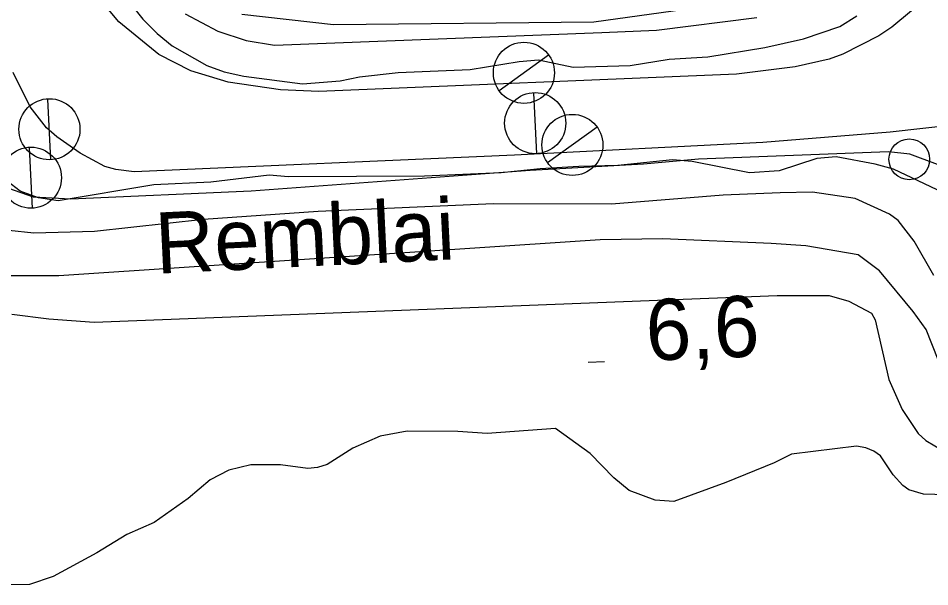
# Model space of a CAD drawing. Extents: x 336540 to 340074, y 5572036 to 5573747.
# Drawn here: x 337475.86 to 337520.63, y 5572928.2 to 5572956.12 of the extents above; entities that cross this region are included whole.
import ezdxf

# ---------------------------------------------------------------- set-up
doc = ezdxf.new("R2010")
doc.units = 0
for name, color, linetype in [('Niveau 19', 7, 'Continuous'), ('Niveau 2', 7, 'Continuous'), ('Niveau 27', 7, 'Continuous'), ('Niveau 3', 7, 'Continuous'), ('Niveau 33', 7, 'Continuous'), ('Niveau 36', 7, 'Continuous')]:
    doc.layers.add(name, color=color, linetype=linetype)

msp = doc.modelspace()

# ---------------------------------------------------------------- linework, layer by layer
at = {"layer": 'Niveau 19'}
for points in [[(337519.74, 5572956.49), (337518.77, 5572955.68), (337518.13, 5572955.26), (337516.36, 5572954.36), (337515.69, 5572954.11), (337514.03, 5572953.74), (337511.14, 5572953.37), (337490.63, 5572952.52), (337488.75, 5572952.6), (337486.17, 5572952.98), (337484.34, 5572953.53), (337482.77, 5572954.34), (337480.8, 5572955.95), (337479.56, 5572957.44)], [(337548.54, 5572933.76), (337547.14, 5572938.29), (337544.91, 5572941.43), (337543.16, 5572945.66), (337542.67, 5572946.54), (337541.42, 5572948.16), (337539.87, 5572949.65), (337538.83, 5572950.39), (337538.12, 5572950.78), (337536.21, 5572951.49), (337535.08, 5572951.72), (337532.04, 5572951.83), (337528.17, 5572951.58), (337518.69, 5572950.53), (337512.43, 5572950.02), (337500.23, 5572949.39), (337481.56, 5572948.58), (337480.65, 5572948.69), (337480.11, 5572948.84), (337478.9, 5572949.49), (337477.76, 5572950.29), (337477.25, 5572950.74), (337476.44, 5572951.77), (337475.62, 5572953.45)]]:
    msp.add_lwpolyline(points, dxfattribs=at)
at = {"layer": 'Niveau 2'}
for points in [[(337481.41, 5572956.8), (337481.99, 5572956.08), (337482.68, 5572955.37), (337483.42, 5572954.77), (337485.13, 5572953.8), (337485.98, 5572953.48), (337486.94, 5572953.28), (337489.82, 5572952.9), (337491.67, 5572953.05), (337492.62, 5572953.24), (337494.52, 5572953.46), (337498.06, 5572953.6), (337500.47, 5572953.99), (337501.42, 5572954.07), (337503.12, 5572953.72), (337505.92, 5572953.79), (337507.83, 5572954.11), (337509.73, 5572954.22), (337512.53, 5572954.68), (337514.43, 5572955.11), (337516.22, 5572955.72), (337517.05, 5572956.24)], [(337484.06, 5572956.34), (337485.67, 5572955.48), (337487.06, 5572955.02), (337488.45, 5572954.79), (337504.53, 5572955.42)], [(337504.53, 5572955.42), (337507.22, 5572955.53), (337512.14, 5572956.16)], [(337521.58, 5572947.42), (337518.86, 5572948.7), (337517.95, 5572948.96), (337516.03, 5572949.31), (337515.08, 5572949.23), (337513.24, 5572948.62), (337511.78, 5572948.53), (337508.96, 5572949.08), (337508, 5572949.17), (337505.31, 5572948.88), (337503.4, 5572948.84), (337501.49, 5572948.73), (337499.59, 5572948.52), (337495.82, 5572948.37), (337489.14, 5572948.33), (337488.18, 5572948.42), (337485.32, 5572948.07), (337482.52, 5572947.94), (337477.82, 5572947.16), (337476.86, 5572947.3), (337475.95, 5572947.62), (337475.32, 5572948.11)], [(337520.83, 5572943.48), (337519.87, 5572945.17), (337519.09, 5572946.18), (337518.66, 5572946.5), (337516.97, 5572947.26), (337514.88, 5572947.57), (337513.28, 5572947.55), (337510.48, 5572947.43), (337505, 5572946.99), (337499.2, 5572947.01), (337490.59, 5572946.62), (337484.96, 5572946.23), (337479.61, 5572945.65), (337476.63, 5572945.56), (337474.16, 5572945.83)], [(337521.04, 5572939.35), (337520.45, 5572940.83), (337519.82, 5572941.71), (337518.17, 5572943.71), (337517.12, 5572944.5), (337514.54, 5572944.95), (337512.84, 5572945.06), (337507.53, 5572945.28), (337504.44, 5572945.23), (337477.86, 5572943.47), (337475.4, 5572943.47)], [(337522.57, 5572932.68), (337520.33, 5572932.74), (337519.6, 5572932.96), (337519.31, 5572933.18), (337518.83, 5572933.69), (337518.21, 5572934.63), (337517.89, 5572934.86), (337517.49, 5572935.03), (337517.03, 5572935.11), (337513.84, 5572934.71), (337512.99, 5572934.28), (337510.61, 5572933.32), (337508.07, 5572932.39), (337507.15, 5572932.46), (337505.87, 5572932.93), (337505.11, 5572933.55), (337503.95, 5572934.74), (337502.25, 5572935.98), (337498.9, 5572935.73), (337497.46, 5572935.83), (337494.96, 5572935.84), (337493.64, 5572935.6), (337492.3, 5572935.01), (337491.03, 5572934.21), (337490.56, 5572934.05), (337490.08, 5572934), (337488.74, 5572934.18), (337487.29, 5572934.18), (337486.2, 5572933.93), (337485.29, 5572933.45), (337484.21, 5572932.53), (337482.54, 5572931.35), (337481.19, 5572930.77), (337479.73, 5572929.87), (337477.58, 5572928.7), (337476.41, 5572928.31), (337475.22, 5572928.3)]]:
    msp.add_lwpolyline(points, dxfattribs=at)
at = {"layer": 'Niveau 27'}
for points in [[(337521.01, 5572948.93), (337519.65, 5572949.45), (337518.61, 5572949.56), (337509.28, 5572949.2), (337506.57, 5572948.95), (337501, 5572948.64), (337487.3, 5572947.62), (337478.45, 5572947.24), (337476.61, 5572947.34), (337475.4, 5572947.76)], [(337475.55, 5572941.59), (337477.36, 5572941.36), (337479.59, 5572941.19), (337513.14, 5572942.51), (337515.69, 5572942.51), (337516.66, 5572942.23), (337517.77, 5572941.63), (337517.96, 5572941.31), (337518.62, 5572938.38), (337519.28, 5572936.91), (337520.07, 5572935.72), (337520.44, 5572935.38), (337521.76, 5572934.6), (337523.32, 5572933.95), (337525.77, 5572933.18), (337530.62, 5572932.04), (337532.61, 5572931.72), (337535.68, 5572931.37), (337542.31, 5572931.18), (337542.71, 5572930.98), (337543.75, 5572930.07), (337544.23, 5572929.22), (337544.53, 5572928.2)]]:
    msp.add_lwpolyline(points, dxfattribs=at)
at = {"layer": 'Niveau 3'}
msp.add_line((337503.86, 5572939.23), (337504.66, 5572939.26), dxfattribs=at)
at = {"layer": 'Niveau 33'}
msp.add_lwpolyline([(337511.92, 5572957.03), (337504.13, 5572955.92), (337491.34, 5572955.79), (337486.85, 5572956.3)], dxfattribs=at)
at = {"layer": 'Niveau 36'}
for p, q in [((337501.91, 5572954.31), (337499.48, 5572952.56)), ((337477.47, 5572949.16), (337477.32, 5572952.15)), ((337501.33, 5572949.46), (337501.18, 5572952.45)), ((337504.3, 5572950.77), (337501.86, 5572949.02)), ((337476.56, 5572946.78), (337476.41, 5572949.77))]:
    msp.add_line(p, q, dxfattribs=at)
for centre, radius in [((337500.699, 5572953.439), 1.5), ((337477.394, 5572950.668), 1.5), ((337501.254, 5572950.968), 1.5), ((337503.081, 5572949.898), 1.5), ((337519.629, 5572949.191), 1), ((337476.484, 5572948.288), 1.5)]:
    msp.add_circle(centre, radius, dxfattribs=at)

# ---------------------------------------------------------------- texts
at = {"layer": 'Niveau 27'}
msp.add_text('Remblai', height=3, rotation=2.7781, dxfattribs=at).set_placement((337482.66, 5572943.57))
at = {"layer": 'Niveau 3'}
msp.add_text('6,6    ', height=2.9999, rotation=2.2763, dxfattribs=at).set_placement((337506.74, 5572939.3))

doc.saveas('drawing.dxf')
